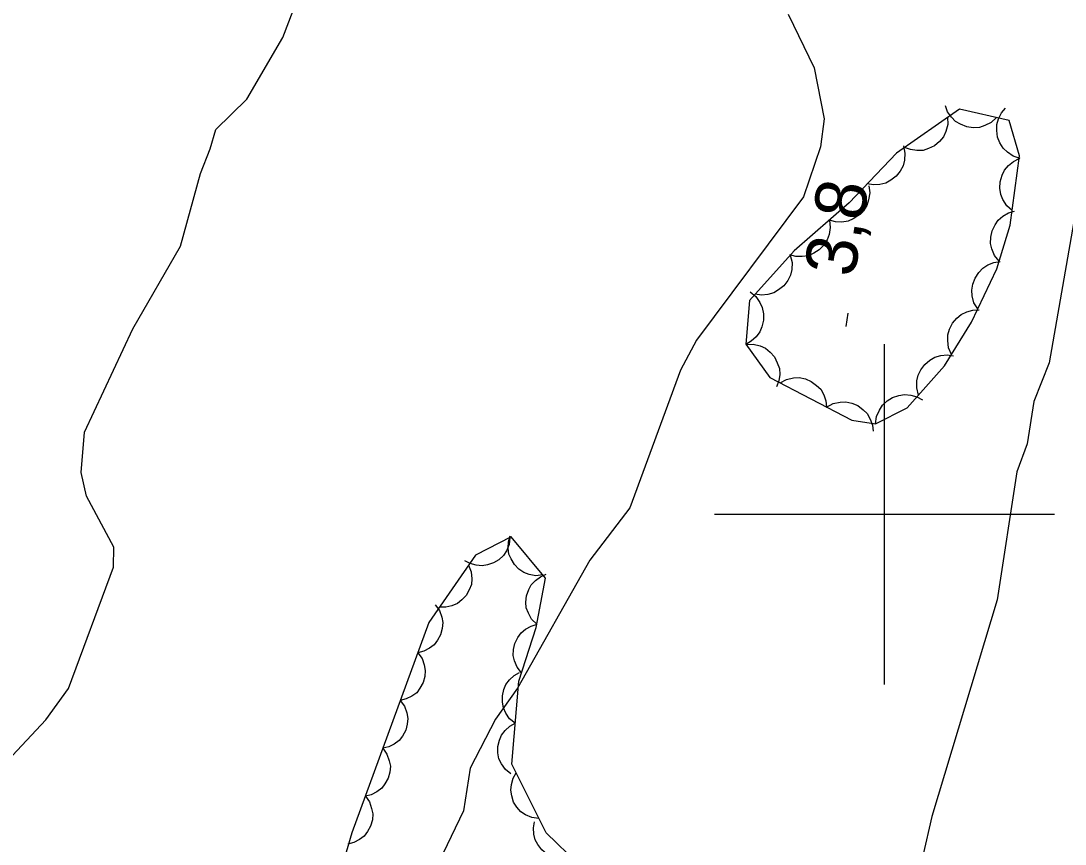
# Model space of a CAD drawing. Extents: x 282461 to 284471, y 5554090 to 5557646.
# Drawn here: x 283749.2 to 283810.6, y 5554980.6 to 5555029 of the extents above; entities that cross this region are included whole.
import ezdxf

# ---------------------------------------------------------------- set-up
doc = ezdxf.new("R2010")
doc.units = 0
for name, color, linetype in [('Niveau 1', 7, 'Continuous'), ('Niveau 2', 7, 'Continuous'), ('Niveau 3', 7, 'Continuous'), ('Niveau 44', 7, 'Continuous'), ('Niveau 61', 7, 'Continuous')]:
    doc.layers.add(name, color=color, linetype=linetype)

msp = doc.modelspace()

# ---------------------------------------------------------------- linework, layer by layer
at = {"layer": 'Niveau 1'}
msp.add_lwpolyline([(283748.46, 5554985.5), (283750.71, 5554987.91), (283752.05, 5554989.76), (283754.68, 5554996.88), (283754.7, 5554998.07), (283753.11, 5555001.07), (283752.78, 5555002.46), (283752.98, 5555004.83), (283755.83, 5555010.9), (283758.63, 5555015.76), (283759.8, 5555020.04), (283760.37, 5555021.49), (283760.71, 5555022.63), (283762.53, 5555024.4), (283764.64, 5555028.04), (283765.25, 5555029.62)], dxfattribs=at)
at = {"layer": 'Niveau 2'}
for points in [[(283814.15, 5555036.78), (283812.61, 5555025.73), (283809.67, 5555008.9), (283808.78, 5555006.64), (283808.39, 5555004.15), (283807.78, 5555002.49), (283806.63, 5554994.97), (283802.78, 5554982.23), (283802.25, 5554979.92), (283801.74, 5554976.41), (283800.5, 5554973.02), (283798.64, 5554969.87), (283796.67, 5554963.67), (283794.46, 5554960.59), (283793, 5554958.75), (283790.55, 5554955.05), (283789.03, 5554952.02), (283788.56, 5554949.02), (283787.24, 5554945.99), (283785.77, 5554944.31), (283782.81, 5554939.45)], [(283794.33, 5555029.41), (283795.87, 5555026.24), (283796.46, 5555023.25), (283796.23, 5555021.6), (283795.24, 5555018.66), (283788.96, 5555010.24), (283788.01, 5555008.47), (283785.03, 5555000.38), (283782.68, 5554997.31), (283778.44, 5554989.78), (283777.13, 5554987.95), (283775.65, 5554985.08), (283775.26, 5554982.57), (283770.2, 5554972.04)]]:
    msp.add_lwpolyline(points, dxfattribs=at)
at = {"layer": 'Niveau 3'}
msp.add_line((283797.75, 5555011.04), (283797.87, 5555011.83), dxfattribs=at)
at = {"layer": 'Niveau 44'}
for points in [[(283806.59, 5555023.33), (283806.27, 5555023.03), (283805.9, 5555022.85), (283805.58, 5555022.74), (283805.21, 5555022.73), (283804.84, 5555022.78), (283804.47, 5555022.93), (283804.18, 5555023.09), (283803.93, 5555023.35), (283803.71, 5555023.66), (283803.58, 5555024.01)], [(283799.48, 5555005.32), (283801.33, 5555006.26), (283803.52, 5555008.72), (283805.12, 5555011.29), (283806.6, 5555014.44), (283807.39, 5555017), (283807.93, 5555021.07), (283807.32, 5555023.16), (283804.4, 5555023.82), (283800.7, 5555021.23), (283797.93, 5555018.31), (283794.7, 5555015.49), (283792.06, 5555012.56), (283791.85, 5555010), (283793.27, 5555008.04), (283798.08, 5555005.53), (283799.48, 5555005.32)], [(283807.97, 5555020.92), (283807.56, 5555021.05), (283807.22, 5555021.29), (283806.97, 5555021.52), (283806.78, 5555021.83), (283806.65, 5555022.18), (283806.6, 5555022.57), (283806.6, 5555022.91), (283806.7, 5555023.26), (283806.87, 5555023.6), (283807.11, 5555023.88)], [(283803.71, 5555023.34), (283803.72, 5555022.91), (283803.6, 5555022.51), (283803.46, 5555022.19), (283803.23, 5555021.92), (283802.94, 5555021.67), (283802.58, 5555021.5), (283802.27, 5555021.39), (283801.91, 5555021.38), (283801.53, 5555021.44), (283801.18, 5555021.57)], [(283801.11, 5555021.66), (283801.2, 5555021.24), (283801.17, 5555020.82), (283801.09, 5555020.49), (283800.92, 5555020.17), (283800.68, 5555019.87), (283800.37, 5555019.64), (283800.08, 5555019.47), (283799.73, 5555019.38), (283799.35, 5555019.36), (283798.98, 5555019.42)], [(283807.5, 5555017.86), (283807.18, 5555018.14), (283806.96, 5555018.5), (283806.83, 5555018.81), (283806.78, 5555019.17), (283806.8, 5555019.55), (283806.92, 5555019.93), (283807.05, 5555020.23), (283807.28, 5555020.51), (283807.58, 5555020.75), (283807.91, 5555020.92)], [(283799.08, 5555019.32), (283799.13, 5555018.89), (283799.06, 5555018.48), (283798.96, 5555018.15), (283798.76, 5555017.85), (283798.5, 5555017.58), (283798.16, 5555017.37), (283797.86, 5555017.23), (283797.5, 5555017.18), (283797.12, 5555017.19), (283796.76, 5555017.29)], [(283796.76, 5555017.29), (283796.81, 5555016.86), (283796.74, 5555016.45), (283796.64, 5555016.13), (283796.43, 5555015.83), (283796.17, 5555015.55), (283795.84, 5555015.35), (283795.53, 5555015.2), (283795.17, 5555015.15), (283794.79, 5555015.16), (283794.43, 5555015.26)], [(283806.74, 5555014.88), (283806.47, 5555015.22), (283806.31, 5555015.6), (283806.23, 5555015.93), (283806.24, 5555016.29), (283806.32, 5555016.67), (283806.5, 5555017.02), (283806.68, 5555017.3), (283806.96, 5555017.53), (283807.29, 5555017.72), (283807.65, 5555017.83)], [(283794.46, 5555015.23), (283794.57, 5555014.81), (283794.55, 5555014.39), (283794.48, 5555014.06), (283794.32, 5555013.74), (283794.09, 5555013.44), (283793.78, 5555013.19), (283793.5, 5555013.01), (283793.15, 5555012.92), (283792.77, 5555012.89), (283792.4, 5555012.94)], [(283805.48, 5555012.07), (283805.26, 5555012.43), (283805.16, 5555012.84), (283805.13, 5555013.18), (283805.19, 5555013.53), (283805.32, 5555013.89), (283805.55, 5555014.21), (283805.77, 5555014.47), (283806.08, 5555014.66), (283806.43, 5555014.8), (283806.8, 5555014.86)], [(283792.1, 5555013.07), (283792.44, 5555012.8), (283792.67, 5555012.45), (283792.82, 5555012.15), (283792.89, 5555011.79), (283792.89, 5555011.41), (283792.79, 5555011.03), (283792.68, 5555010.72), (283792.45, 5555010.43), (283792.17, 5555010.17), (283791.85, 5555009.99)], [(283803.94, 5555009.4), (283803.77, 5555009.79), (283803.72, 5555010.21), (283803.72, 5555010.55), (283803.83, 5555010.89), (283804, 5555011.23), (283804.26, 5555011.53), (283804.51, 5555011.75), (283804.84, 5555011.9), (283805.2, 5555012), (283805.57, 5555012.02)], [(283791.85, 5555009.99), (283792.28, 5555010.01), (283792.69, 5555009.9), (283793, 5555009.77), (283793.28, 5555009.54), (283793.53, 5555009.25), (283793.7, 5555008.9), (283793.82, 5555008.58), (283793.84, 5555008.22), (283793.79, 5555007.84), (283793.66, 5555007.5)], [(283802, 5555007.01), (283801.9, 5555007.43), (283801.91, 5555007.85), (283801.98, 5555008.18), (283802.14, 5555008.5), (283802.37, 5555008.81), (283802.67, 5555009.06), (283802.96, 5555009.24), (283803.31, 5555009.33), (283803.69, 5555009.37), (283804.05, 5555009.32)], [(283793.87, 5555007.73), (283794.24, 5555007.93), (283794.65, 5555008.02), (283794.99, 5555008.04), (283795.35, 5555007.96), (283795.7, 5555007.81), (283796.01, 5555007.58), (283796.25, 5555007.35), (283796.43, 5555007.03), (283796.56, 5555006.67), (283796.6, 5555006.3)], [(283799.48, 5555005.32), (283799.53, 5555005.75), (283799.7, 5555006.13), (283799.88, 5555006.42), (283800.15, 5555006.66), (283800.47, 5555006.86), (283800.85, 5555006.98), (283801.18, 5555007.04), (283801.54, 5555007), (283801.91, 5555006.9), (283802.23, 5555006.72)], [(283796.6, 5555006.3), (283796.98, 5555006.51), (283797.39, 5555006.59), (283797.73, 5555006.61), (283798.08, 5555006.53), (283798.43, 5555006.39), (283798.74, 5555006.15), (283798.99, 5555005.92), (283799.16, 5555005.6), (283799.29, 5555005.24), (283799.34, 5555004.88)], [(283782.01, 5554979.42), (283780.12, 5554981.26), (283778.09, 5554985.31), (283778.51, 5554990.19), (283779.52, 5554993.34), (283780.07, 5554996.25), (283778.06, 5554998.67), (283775.97, 5554997.6), (283773.22, 5554993.63), (283768.7, 5554981.27), (283767.13, 5554975.92)], [(283777.99, 5554998.63), (283777.94, 5554998.22), (283777.78, 5554997.85), (283777.6, 5554997.57), (283777.34, 5554997.33), (283777.03, 5554997.14), (283776.67, 5554997.02), (283776.35, 5554996.96), (283776, 5554997), (283775.64, 5554997.1), (283775.33, 5554997.27)], [(283779.92, 5554996.43), (283779.51, 5554996.38), (283779.11, 5554996.46), (283778.8, 5554996.57), (283778.51, 5554996.77), (283778.25, 5554997.04), (283778.06, 5554997.37), (283777.93, 5554997.66), (283777.89, 5554998.01), (283777.91, 5554998.38), (283778.01, 5554998.73)], [(283775.56, 5554997.01), (283775.71, 5554996.62), (283775.74, 5554996.21), (283775.72, 5554995.88), (283775.6, 5554995.55), (283775.42, 5554995.23), (283775.15, 5554994.96), (283774.9, 5554994.75), (283774.57, 5554994.62), (283774.21, 5554994.54), (283773.85, 5554994.54)], [(283779.56, 5554993.53), (283779.26, 5554993.83), (283779.07, 5554994.18), (283778.95, 5554994.49), (283778.93, 5554994.84), (283778.96, 5554995.21), (283779.1, 5554995.57), (283779.24, 5554995.86), (283779.49, 5554996.11), (283779.78, 5554996.33), (283780.11, 5554996.47)], [(283773.6, 5554994.67), (283773.85, 5554994.34), (283773.98, 5554993.95), (283774.04, 5554993.63), (283774.01, 5554993.28), (283773.91, 5554992.92), (283773.72, 5554992.59), (283773.53, 5554992.33), (283773.25, 5554992.12), (283772.92, 5554991.95), (283772.57, 5554991.86)], [(283778.67, 5554990.67), (283778.41, 5554991), (283778.26, 5554991.38), (283778.18, 5554991.7), (283778.2, 5554992.05), (283778.28, 5554992.41), (283778.46, 5554992.75), (283778.64, 5554993.02), (283778.91, 5554993.24), (283779.23, 5554993.42), (283779.58, 5554993.53)], [(283772.57, 5554991.86), (283772.82, 5554991.52), (283772.95, 5554991.14), (283773.01, 5554990.82), (283772.98, 5554990.47), (283772.89, 5554990.11), (283772.7, 5554989.78), (283772.51, 5554989.51), (283772.22, 5554989.3), (283771.89, 5554989.14), (283771.54, 5554989.05)], [(283778.3, 5554987.71), (283777.97, 5554987.98), (283777.75, 5554988.31), (283777.6, 5554988.61), (283777.54, 5554988.95), (283777.54, 5554989.32), (283777.63, 5554989.69), (283777.75, 5554990), (283777.97, 5554990.27), (283778.24, 5554990.52), (283778.55, 5554990.7)], [(283771.54, 5554989.05), (283771.79, 5554988.71), (283771.92, 5554988.33), (283771.98, 5554988), (283771.95, 5554987.65), (283771.86, 5554987.3), (283771.67, 5554986.96), (283771.48, 5554986.7), (283771.19, 5554986.49), (283770.86, 5554986.32), (283770.52, 5554986.24)], [(283778.04, 5554984.73), (283777.72, 5554984.99), (283777.49, 5554985.33), (283777.34, 5554985.62), (283777.28, 5554985.97), (283777.28, 5554986.34), (283777.38, 5554986.71), (283777.49, 5554987.01), (283777.71, 5554987.29), (283777.98, 5554987.54), (283778.3, 5554987.71)], [(283770.52, 5554986.24), (283770.76, 5554985.9), (283770.89, 5554985.51), (283770.96, 5554985.19), (283770.92, 5554984.84), (283770.83, 5554984.48), (283770.64, 5554984.15), (283770.45, 5554983.89), (283770.17, 5554983.68), (283769.84, 5554983.51), (283769.49, 5554983.42)], [(283779.69, 5554982.11), (283779.28, 5554982.17), (283778.91, 5554982.33), (283778.63, 5554982.51), (283778.4, 5554982.77), (283778.2, 5554983.08), (283778.09, 5554983.45), (283778.03, 5554983.77), (283778.07, 5554984.12), (283778.18, 5554984.48), (283778.35, 5554984.79)], [(283769.49, 5554983.42), (283769.73, 5554983.09), (283769.86, 5554982.7), (283769.93, 5554982.38), (283769.9, 5554982.03), (283769.8, 5554981.67), (283769.61, 5554981.34), (283769.42, 5554981.08), (283769.14, 5554980.87), (283768.81, 5554980.7), (283768.46, 5554980.61)], [(283781.58, 5554979.84), (283781.18, 5554979.75), (283780.77, 5554979.79), (283780.45, 5554979.86), (283780.14, 5554980.03), (283779.86, 5554980.27), (283779.63, 5554980.58), (283779.47, 5554980.86), (283779.39, 5554981.2), (283779.37, 5554981.57), (283779.44, 5554981.92)]]:
    msp.add_lwpolyline(points, dxfattribs=at)
at = {"layer": 'Niveau 61'}
for points in [[(283800, 5554990), (283800, 5555010)], [(283790, 5555000), (283810, 5555000)]]:
    msp.add_lwpolyline(points, dxfattribs=at)

# ---------------------------------------------------------------- texts
at = {"layer": 'Niveau 3'}
msp.add_text('3,8  ', height=3, rotation=81.09575, dxfattribs=at).set_placement((283798.23, 5555013.88))

doc.saveas('drawing.dxf')
